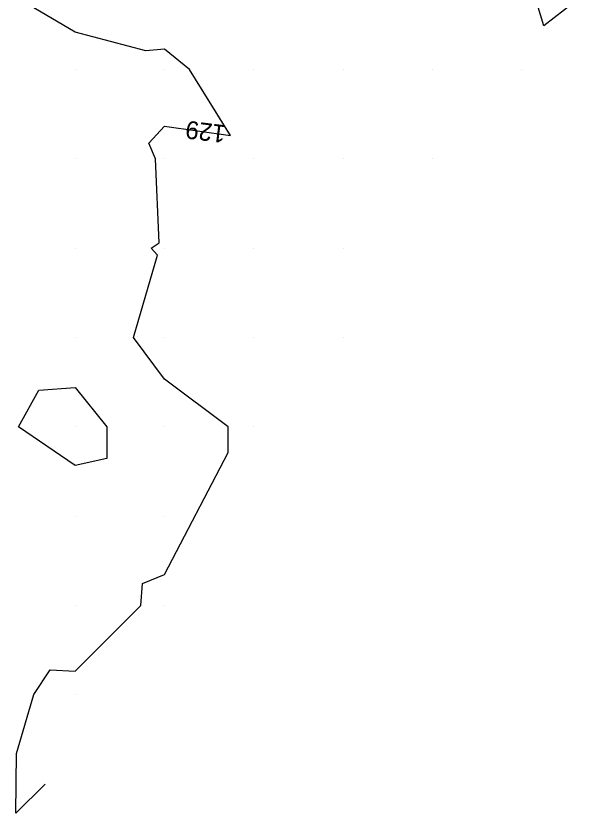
# Model space of a CAD drawing. Extents: x 2354170 to 2357230, y 866100 to 868290.
# Drawn here: x 2355533.3 to 2355597.1, y 866296.7 to 866386 of the extents above; entities that cross this region are included whole.
import ezdxf

# ---------------------------------------------------------------- set-up
doc = ezdxf.new("R2010")
doc.units = 0
for name, color, linetype in [('Default', 7, 'Continuous'), ('DTM Contours Minor', 7, 'Continuous'), ('Exist DTM QL2 LIDAR Elevation Point', 7, 'Continuous')]:
    doc.layers.add(name, color=color, linetype=linetype)

msp = doc.modelspace()

# ---------------------------------------------------------------- linework, layer by layer
at = {"layer": 'Default'}
for points in [[(2355557.287, 866372.739), (2355552.794, 866380.003), (2355549.978, 866382.276), (2355547.894, 866382.087), (2355539.978, 866384.185), (2355535.35, 866386.885), (2355539.48, 866391.867), (2355545.044, 866399.739), (2355552.236, 866408.463), (2355557.945, 866416.722), (2355563.727, 866421.296), (2355561.652, 866425.733), (2355572.685, 866439.456), (2355577.013, 866441.673)], [(2355597.056, 866388.497), (2355592.428, 866384.902), (2355590.676, 866390.701)], [(2355536.624, 866299.973), (2355533.349, 866296.746), (2355533.403, 866303.428), (2355535.37, 866310.002), (2355537.194, 866312.786), (2355539.978, 866312.617), (2355547.321, 866320.003), (2355547.522, 866322.459), (2355549.978, 866323.45), (2355557.104, 866337.129), (2355557.097, 866340.003), (2355549.978, 866345.33), (2355546.506, 866350.003), (2355549.183, 866359.209), (2355548.504, 866360.003), (2355549.385, 866360.596), (2355548.965, 866370.003), (2355548.229, 866371.752), (2355549.978, 866373.669), (2355551.559, 866373.444)], [(2355533.634, 866340.003), (2355535.9, 866344.08), (2355539.978, 866344.405), (2355543.518, 866340.003), (2355543.522, 866336.458), (2355539.978, 866335.645), (2355533.634, 866340.003)]]:
    msp.add_lwpolyline(points, dxfattribs=at)
at = {"layer": 'DTM Contours Minor'}
msp.add_lwpolyline([(2355536.624, 866299.973), (2355533.349, 866296.746), (2355533.403, 866303.428), (2355535.37, 866310.002), (2355537.194, 866312.786), (2355539.978, 866312.617), (2355547.321, 866320.003), (2355547.522, 866322.459), (2355549.978, 866323.45), (2355557.104, 866337.129), (2355557.097, 866340.003), (2355549.978, 866345.33), (2355546.506, 866350.003), (2355549.183, 866359.209), (2355548.504, 866360.003), (2355549.385, 866360.596), (2355548.965, 866370.003), (2355548.229, 866371.752), (2355549.978, 866373.669), (2355557.361, 866372.62), (2355552.794, 866380.003), (2355549.978, 866382.276), (2355547.894, 866382.087), (2355539.978, 866384.185), (2355535.35, 866386.885)], dxfattribs=at)
at = {"layer": 'Exist DTM QL2 LIDAR Elevation Point'}
for p, q in [((2355539.978, 866380.003), (2355539.978, 866380.003)), ((2355549.978, 866380.003), (2355549.978, 866380.003)), ((2355559.978, 866380.003), (2355559.978, 866380.003)), ((2355569.978, 866380.003), (2355569.978, 866380.003)), ((2355579.978, 866380.003), (2355579.978, 866380.003)), ((2355589.978, 866380.003), (2355589.978, 866380.003)), ((2355539.978, 866370.003), (2355539.978, 866370.003)), ((2355549.978, 866370.003), (2355549.978, 866370.003)), ((2355559.978, 866370.003), (2355559.978, 866370.003)), ((2355569.978, 866370.003), (2355569.978, 866370.003)), ((2355579.978, 866370.003), (2355579.978, 866370.003)), ((2355539.978, 866360.003), (2355539.978, 866360.003)), ((2355549.978, 866360.003), (2355549.978, 866360.003)), ((2355559.978, 866360.003), (2355559.978, 866360.003)), ((2355569.978, 866360.003), (2355569.978, 866360.003)), ((2355539.978, 866350.003), (2355539.978, 866350.003)), ((2355549.978, 866350.003), (2355549.978, 866350.003)), ((2355559.978, 866350.003), (2355559.978, 866350.003)), ((2355569.978, 866350.003), (2355569.978, 866350.003)), ((2355539.978, 866340.003), (2355539.978, 866340.003)), ((2355549.978, 866340.003), (2355549.978, 866340.003)), ((2355559.978, 866340.003), (2355559.978, 866340.003)), ((2355539.978, 866330.003), (2355539.978, 866330.003)), ((2355549.978, 866330.003), (2355549.978, 866330.003)), ((2355539.978, 866320.003), (2355539.978, 866320.003)), ((2355549.978, 866320.003), (2355549.978, 866320.003)), ((2355539.978, 866310.002), (2355539.978, 866310.002))]:
    msp.add_line(p, q, dxfattribs=at)

# ---------------------------------------------------------------- texts
at = {"layer": 'Default'}
msp.add_text('129', height=2, rotation=172.98434, dxfattribs=at).set_placement((2355556.91, 866373.737))

doc.saveas('drawing.dxf')
